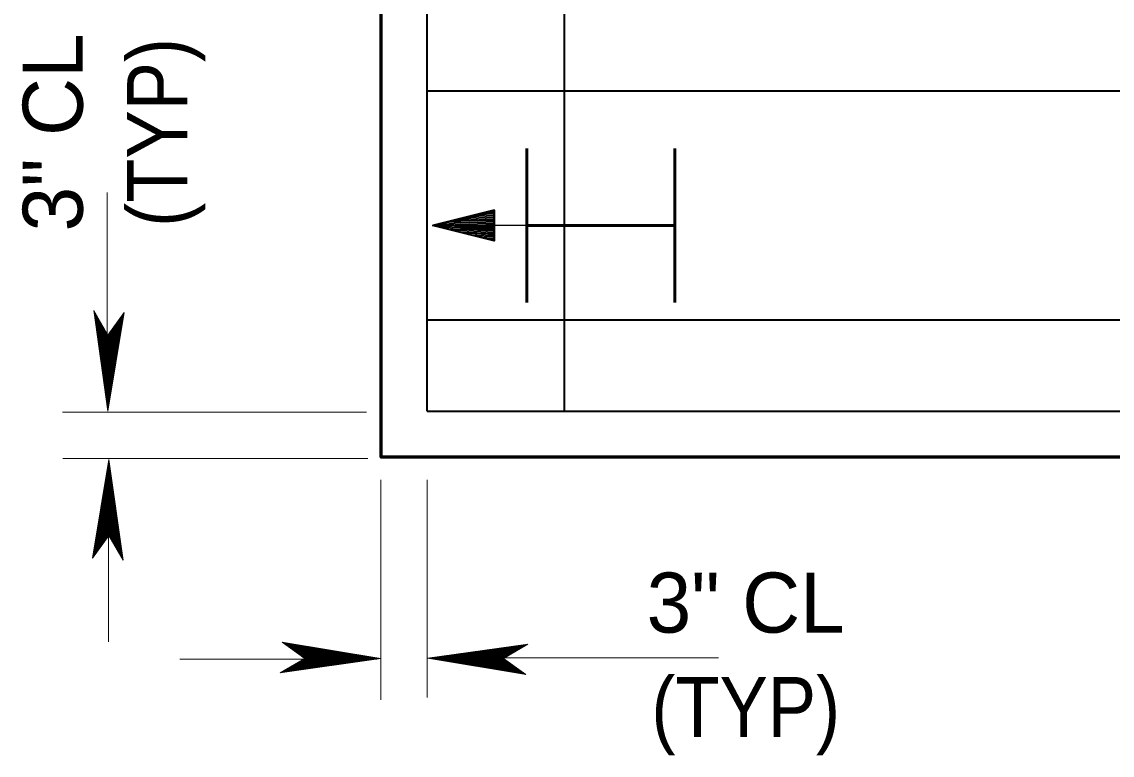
# Model space of a CAD drawing. Extents: x 144 to 252, y 360 to 425.
# Drawn here: x 154.82 to 160.77, y 410.24 to 414.25 of the extents above; entities that cross this region are included whole.
import ezdxf
from ezdxf.enums import TextEntityAlignment as Align

# ---------------------------------------------------------------- set-up
doc = ezdxf.new("R2010")
doc.units = 0
doc.header["$LTSCALE"] = 0.13
for name, color, linetype, lineweight in [('1', 7, 'Continuous', 40), ('10', 7, 'Continuous', 35), ('16', 7, 'Continuous', 13), ('3', 7, 'Continuous', 13), ('9', 7, 'Continuous', 25)]:
    doc.layers.add(name, color=color, linetype=linetype, lineweight=lineweight)

msp = doc.modelspace()

# ---------------------------------------------------------------- linework, layer by layer
at = {"layer": '1', "lineweight": 35}
for p, q in [((157.0312, 412.1206), (157.0312, 417.6206)), ((157.7812, 412.1206), (157.7812, 417.6206)), ((157.0312, 413.8706), (168.7867, 413.8706)), ((157.0312, 413.8706), (168.7626, 413.8706)), ((157.0312, 412.6206), (168.7694, 412.6206)), ((157.0312, 412.1206), (168.7867, 412.1206))]:
    msp.add_line(p, q, dxfattribs=at)
at = {"layer": '1', "lineweight": 53}
for p, q in [((157.5763, 412.7156), (157.5763, 413.5552)), ((158.3847, 412.7157), (158.3847, 413.5553)), ((157.5763, 413.1354), (158.3847, 413.1354))]:
    msp.add_line(p, q, dxfattribs=at)
at = {"layer": '1', "lineweight": 13}
for p, q in [((155.2844, 412.1517), (155.2844, 413.315)), ((155.2912, 410.8623), (155.2912, 411.6887)), ((156.7575, 410.7675), (155.6813, 410.7675)), ((158.6236, 410.7744), (157.0564, 410.7744))]:
    msp.add_line(p, q, dxfattribs=at)
at = {"layer": '1', "lineweight": 25}
msp.add_line((157.5763, 413.1354), (157.0763, 413.1354), dxfattribs=at)
at = {"layer": '1', "lineweight": 60}
msp.add_lwpolyline([(156.7812, 417.8706), (180.7812, 417.8706), (180.7812, 411.8706), (156.7812, 411.8706)], close=True, dxfattribs=at)
at = {"layer": '10'}
for p, q in [((157.3985, 413.135), (157.0632, 413.135)), ((157.2146, 413.1201), (157.3985, 413.1124)), ((157.2147, 413.1264), (157.3985, 413.1187)), ((157.3985, 413.125), (157.2148, 413.1327)), ((157.215, 413.1389), (157.3985, 413.1312)), ((157.3985, 413.0872), (157.2259, 413.0945))]:
    msp.add_line(p, q, dxfattribs=at)
for points in [[(157.3985, 413.2185), (157.3985, 413.0516), (157.0632, 413.1349)], [(157.3985, 413.2185), (157.0632, 413.1349), (157.3985, 413.2185)]]:
    msp.add_lwpolyline(points, dxfattribs=at)
msp.add_lwpolyline([(157.0632, 413.1349), (157.3985, 413.2185), (157.3985, 413.0516), (157.3985, 413.2185)], close=True, dxfattribs=at)
at = {"layer": '3'}
for p, q in [((155.2105, 412.6706), (155.2883, 412.1218)), ((155.2884, 412.537), (155.2105, 412.6706)), ((155.214, 412.6646), (155.2889, 412.1362)), ((155.216, 412.6611), (155.2889, 412.1471)), ((155.2187, 412.6565), (155.2889, 412.1615)), ((155.2211, 412.6524), (155.2889, 412.1742)), ((155.2211, 412.6524), (155.2889, 412.1742)), ((155.2233, 412.6488), (155.2889, 412.1856)), ((155.2259, 412.6442), (155.2889, 412.2)), ((155.2283, 412.6401), (155.2889, 412.2127)), ((155.2308, 412.6357), (155.2889, 412.2265)), ((155.2883, 412.1218), (155.3775, 412.6595)), ((155.3775, 412.6595), (155.2884, 412.537)), ((155.2889, 412.1362), (155.3752, 412.6562)), ((155.2889, 412.1471), (155.3728, 412.653)), ((155.2889, 412.1615), (155.3697, 412.6488)), ((155.2889, 412.1742), (155.367, 412.645)), ((155.2889, 412.1856), (155.3646, 412.6417)), ((155.2889, 412.2), (155.3614, 412.6374)), ((155.2889, 412.2127), (155.3587, 412.6337)), ((155.2334, 412.6312), (155.2889, 412.2403)), ((155.2359, 412.627), (155.2889, 412.2536)), ((155.2386, 412.6225), (155.2889, 412.2675)), ((155.2408, 412.6185), (155.2889, 412.2801)), ((155.2431, 412.6147), (155.2889, 412.2915)), ((155.2459, 412.6097), (155.2889, 412.3072)), ((155.2486, 412.6053), (155.2889, 412.321)), ((155.2508, 412.6013), (155.2878, 412.3406)), ((155.2527, 412.5982), (155.2894, 412.339)), ((155.2553, 412.5938), (155.2894, 412.3529)), ((155.2578, 412.5895), (155.2894, 412.3661)), ((155.2587, 412.588), (155.2889, 412.3752)), ((155.2609, 412.5841), (155.2889, 412.3872)), ((155.2636, 412.5797), (155.2889, 412.401)), ((155.2664, 412.5747), (155.2889, 412.4167)), ((155.2889, 412.2265), (155.3558, 412.6296)), ((155.2889, 412.2403), (155.3527, 412.6255)), ((155.2889, 412.2536), (155.3499, 412.6216)), ((155.2889, 412.2675), (155.3469, 412.6175)), ((155.2889, 412.2801), (155.3442, 412.6137)), ((155.2889, 412.2915), (155.3417, 412.6103)), ((155.2889, 412.3072), (155.3384, 412.6058)), ((155.2889, 412.321), (155.3354, 412.6017)), ((155.2889, 412.3752), (155.3237, 412.5857)), ((155.2889, 412.3872), (155.3212, 412.5821)), ((155.2889, 412.401), (155.3182, 412.578)), ((155.2889, 412.4167), (155.3149, 412.5733)), ((155.2894, 412.339), (155.3323, 412.5974)), ((155.2894, 412.3529), (155.3293, 412.5933)), ((155.2894, 412.3661), (155.3265, 412.5894)), ((155.2688, 412.5706), (155.2889, 412.4292)), ((155.2713, 412.5663), (155.2889, 412.4425)), ((155.2736, 412.5625), (155.2889, 412.4545)), ((155.2763, 412.5578), (155.2889, 412.469)), ((155.2788, 412.5534), (155.2889, 412.4828)), ((155.2812, 412.5493), (155.2889, 412.4955)), ((155.2842, 412.5441), (155.2878, 412.519)), ((155.2858, 412.5414), (155.2889, 412.5202)), ((155.2883, 412.5372), (155.2883, 412.1218)), ((155.2889, 412.4292), (155.3122, 412.5697)), ((155.2889, 412.4425), (155.3093, 412.5657)), ((155.2889, 412.4545), (155.3067, 412.5622)), ((155.2889, 412.469), (155.3037, 412.5579)), ((155.2889, 412.4828), (155.3007, 412.5537)), ((155.2889, 412.4955), (155.2979, 412.5501)), ((155.2889, 412.5087), (155.2951, 412.5462)), ((155.2889, 412.5202), (155.2927, 412.5428)), ((155.2889, 412.5303), (155.2904, 412.5397)), ((156.7012, 412.1166), (155.0407, 412.1166)), ((156.7078, 411.8629), (155.0415, 411.8629)), ((155.2934, 411.8572), (155.2042, 411.3195)), ((155.2927, 411.8427), (155.2065, 411.3227)), ((155.2927, 411.8319), (155.2088, 411.326)), ((155.2927, 411.8175), (155.212, 411.3302)), ((155.2927, 411.8048), (155.2147, 411.334)), ((155.3677, 411.3144), (155.2927, 411.8427)), ((155.3657, 411.3179), (155.2927, 411.8319)), ((155.363, 411.3225), (155.2927, 411.8175)), ((155.3606, 411.3266), (155.2927, 411.8048)), ((155.3606, 411.3266), (155.2927, 411.8048)), ((155.2934, 411.4418), (155.2934, 411.8572)), ((155.3712, 411.3084), (155.2934, 411.8572)), ((155.2927, 411.7934), (155.2171, 411.3373)), ((155.2927, 411.779), (155.2202, 411.3416)), ((155.2927, 411.7663), (155.223, 411.3453)), ((155.2927, 411.7525), (155.2259, 411.3494)), ((155.2927, 411.7387), (155.2289, 411.3535)), ((155.3584, 411.3302), (155.2927, 411.7934)), ((155.3558, 411.3348), (155.2927, 411.779)), ((155.3533, 411.3389), (155.2927, 411.7663)), ((155.3508, 411.3433), (155.2927, 411.7525)), ((155.3483, 411.3477), (155.2927, 411.7387)), ((156.7795, 410.545), (156.7795, 411.7473)), ((157.0312, 410.5574), (157.0312, 411.7461)), ((155.2927, 411.7254), (155.2318, 411.3574)), ((155.2927, 411.7115), (155.2347, 411.3615)), ((155.2927, 411.6989), (155.2374, 411.3653)), ((155.2927, 411.6875), (155.2399, 411.3687)), ((155.3457, 411.352), (155.2927, 411.7254)), ((155.3431, 411.3565), (155.2927, 411.7115)), ((155.3408, 411.3605), (155.2927, 411.6989)), ((155.3386, 411.3642), (155.2927, 411.6875)), ((155.2927, 411.6718), (155.2432, 411.3732)), ((155.2927, 411.658), (155.2463, 411.3773)), ((155.2922, 411.64), (155.2493, 411.3816)), ((155.2922, 411.6261), (155.2523, 411.3857)), ((155.3289, 411.3808), (155.2922, 411.64)), ((155.3263, 411.3852), (155.2922, 411.6261)), ((155.3357, 411.3692), (155.2927, 411.6718)), ((155.3331, 411.3737), (155.2927, 411.658)), ((155.3308, 411.3777), (155.2938, 411.6384)), ((155.2922, 411.6129), (155.2552, 411.3896)), ((155.2927, 411.6038), (155.2579, 411.3933)), ((155.2927, 411.5918), (155.2605, 411.3969)), ((155.2927, 411.578), (155.2635, 411.401)), ((155.2927, 411.5623), (155.2668, 411.4057)), ((155.3238, 411.3895), (155.2922, 411.6129)), ((155.323, 411.391), (155.2927, 411.6038)), ((155.3208, 411.3949), (155.2927, 411.5918)), ((155.3181, 411.3993), (155.2927, 411.578)), ((155.3152, 411.4043), (155.2927, 411.5623)), ((155.2927, 411.5497), (155.2695, 411.4093)), ((155.2927, 411.5365), (155.2723, 411.4133)), ((155.2927, 411.5245), (155.275, 411.4168)), ((155.2927, 411.51), (155.278, 411.4211)), ((155.3128, 411.4084), (155.2927, 411.5497)), ((155.3103, 411.4127), (155.2927, 411.5365)), ((155.3081, 411.4165), (155.2927, 411.5245)), ((155.3054, 411.4212), (155.2927, 411.51)), ((155.2042, 411.3195), (155.2933, 411.442)), ((155.2927, 411.4962), (155.281, 411.4253)), ((155.2927, 411.4835), (155.2837, 411.4289)), ((155.2927, 411.4702), (155.2866, 411.4328)), ((155.2927, 411.4588), (155.289, 411.4362)), ((155.2927, 411.4487), (155.2912, 411.4392)), ((155.3028, 411.4256), (155.2927, 411.4962)), ((155.3005, 411.4297), (155.2927, 411.4835)), ((155.2958, 411.4376), (155.2927, 411.4588)), ((155.2933, 411.442), (155.3712, 411.3084)), ((155.2974, 411.4349), (155.2938, 411.46)), ((156.7779, 410.7699), (156.2403, 410.8592)), ((156.2403, 410.8592), (156.3628, 410.7701)), ((156.7635, 410.7706), (156.2435, 410.8568)), ((156.7527, 410.7706), (156.2467, 410.8545)), ((156.7382, 410.7706), (156.251, 410.8513)), ((156.7255, 410.7706), (156.2548, 410.8487)), ((156.7142, 410.7706), (156.2581, 410.8462)), ((157.5822, 410.8494), (157.0334, 410.7717)), ((157.5762, 410.8459), (157.0478, 410.771)), ((157.4486, 410.7715), (157.5822, 410.8494)), ((156.6997, 410.7706), (156.2623, 410.8431)), ((156.687, 410.7706), (156.2661, 410.8403)), ((156.6732, 410.7706), (156.2702, 410.8374)), ((156.6594, 410.7706), (156.2742, 410.8344)), ((156.6462, 410.7706), (156.2782, 410.8316)), ((156.6322, 410.7706), (156.2823, 410.8286)), ((156.6197, 410.7706), (156.286, 410.8259)), ((156.6082, 410.7706), (156.2894, 410.8234)), ((156.5926, 410.7706), (156.294, 410.8201)), ((156.5787, 410.7706), (156.2981, 410.8171)), ((156.5607, 410.7711), (156.3023, 410.814)), ((156.5468, 410.7711), (156.3065, 410.811)), ((156.5337, 410.7711), (156.3103, 410.8082)), ((156.5246, 410.7706), (156.3141, 410.8054)), ((156.5126, 410.7706), (156.3177, 410.8028)), ((156.4988, 410.7706), (156.3218, 410.7998)), ((156.4831, 410.7706), (156.3264, 410.7966)), ((156.4705, 410.7706), (156.3301, 410.7938)), ((156.4572, 410.7706), (156.334, 410.791)), ((156.4452, 410.7706), (156.3376, 410.7883)), ((157.5727, 410.8439), (157.0587, 410.771)), ((157.5681, 410.8413), (157.0731, 410.771)), ((157.564, 410.8388), (157.0858, 410.771)), ((157.564, 410.8388), (157.0858, 410.771)), ((157.5603, 410.8367), (157.0972, 410.771)), ((157.5557, 410.834), (157.1116, 410.771)), ((157.5517, 410.8316), (157.1243, 410.771)), ((157.5472, 410.8291), (157.1381, 410.771)), ((157.5428, 410.8265), (157.1519, 410.771)), ((157.5386, 410.824), (157.1652, 410.771)), ((157.5341, 410.8213), (157.1791, 410.771)), ((157.5301, 410.8191), (157.1917, 410.771)), ((157.5263, 410.8168), (157.2031, 410.771)), ((157.5213, 410.814), (157.2188, 410.771)), ((157.5169, 410.8113), (157.2326, 410.771)), ((157.5097, 410.8072), (157.2506, 410.7705)), ((157.5129, 410.8091), (157.2522, 410.7721)), ((157.5053, 410.8046), (157.2645, 410.7705)), ((157.5011, 410.8021), (157.2777, 410.7705)), ((157.4996, 410.8012), (157.2867, 410.771)), ((157.4957, 410.799), (157.2987, 410.771)), ((157.4913, 410.7963), (157.3126, 410.771)), ((157.4862, 410.7935), (157.3282, 410.771)), ((157.4822, 410.7911), (157.3408, 410.771)), ((157.4779, 410.7886), (157.3541, 410.771)), ((157.4741, 410.7863), (157.3661, 410.771)), ((156.3628, 410.7701), (156.2292, 410.6922)), ((156.2292, 410.6922), (156.7779, 410.7699)), ((156.2352, 410.6957), (156.7635, 410.7706)), ((156.2387, 410.6977), (156.7527, 410.7706)), ((156.2432, 410.7003), (156.7382, 410.7706)), ((156.2473, 410.7027), (156.7255, 410.7706)), ((156.2473, 410.7027), (156.7255, 410.7706)), ((156.251, 410.7049), (156.7142, 410.7706)), ((156.2556, 410.7076), (156.6997, 410.7706)), ((156.2597, 410.71), (156.687, 410.7706)), ((156.2641, 410.7125), (156.6732, 410.7706)), ((156.2685, 410.7151), (156.6594, 410.7706)), ((156.2728, 410.7176), (156.6462, 410.7706)), ((156.2772, 410.7202), (156.6322, 410.7706)), ((156.2812, 410.7225), (156.6197, 410.7706)), ((156.285, 410.7247), (156.6082, 410.7706)), ((156.29, 410.7276), (156.5926, 410.7706)), ((156.2944, 410.7303), (156.5787, 410.7706)), ((156.2984, 410.7325), (156.5592, 410.7695)), ((156.3016, 410.7344), (156.5607, 410.7711)), ((156.306, 410.737), (156.5468, 410.7711)), ((156.3102, 410.7395), (156.5337, 410.7711)), ((156.3117, 410.7403), (156.5246, 410.7706)), ((156.3157, 410.7426), (156.5126, 410.7706)), ((156.3201, 410.7452), (156.4988, 410.7706)), ((156.3251, 410.7481), (156.4831, 410.7706)), ((156.3292, 410.7505), (156.4705, 410.7706)), ((156.3334, 410.753), (156.4572, 410.7706)), ((156.3372, 410.7552), (156.4452, 410.7706)), ((156.4307, 410.7706), (156.3418, 410.7853)), ((156.3419, 410.7579), (156.4307, 410.7706)), ((156.4169, 410.7706), (156.346, 410.7823)), ((156.3463, 410.7605), (156.4169, 410.7706)), ((156.4042, 410.7706), (156.3497, 410.7796)), ((156.3504, 410.7628), (156.4042, 410.7706)), ((156.391, 410.7706), (156.3536, 410.7767)), ((156.3557, 410.7659), (156.3808, 410.7695)), ((156.3796, 410.7706), (156.357, 410.7743)), ((156.3583, 410.7675), (156.3796, 410.7706)), ((156.3694, 410.7706), (156.36, 410.7721)), ((156.3625, 410.7699), (156.7779, 410.7699)), ((157.0334, 410.7717), (157.5711, 410.6824)), ((157.4488, 410.7717), (157.0334, 410.7717)), ((157.0478, 410.771), (157.5678, 410.6848)), ((157.0587, 410.771), (157.5646, 410.6871)), ((157.0731, 410.771), (157.5603, 410.6902)), ((157.0858, 410.771), (157.5566, 410.6929)), ((157.0972, 410.771), (157.5532, 410.6953)), ((157.1116, 410.771), (157.549, 410.6985)), ((157.1243, 410.771), (157.5452, 410.7012)), ((157.1381, 410.771), (157.5412, 410.7042)), ((157.1519, 410.771), (157.5371, 410.7072)), ((157.1652, 410.771), (157.5332, 410.71)), ((157.1791, 410.771), (157.5291, 410.713)), ((157.1917, 410.771), (157.5253, 410.7157)), ((157.2031, 410.771), (157.5219, 410.7182)), ((157.2188, 410.771), (157.5173, 410.7215)), ((157.2326, 410.771), (157.5132, 410.7245)), ((157.2506, 410.7705), (157.509, 410.7276)), ((157.2645, 410.7705), (157.5048, 410.7306)), ((157.2777, 410.7705), (157.501, 410.7334)), ((157.2867, 410.771), (157.4973, 410.7362)), ((157.2987, 410.771), (157.4937, 410.7387)), ((157.3126, 410.771), (157.4896, 410.7417)), ((157.3282, 410.771), (157.4849, 410.745)), ((157.3408, 410.771), (157.4812, 410.7477)), ((157.3541, 410.771), (157.4773, 410.7506)), ((157.3661, 410.771), (157.4737, 410.7532)), ((157.4694, 410.7837), (157.3806, 410.771)), ((157.3806, 410.771), (157.4695, 410.7562)), ((157.465, 410.7811), (157.3944, 410.771)), ((157.3944, 410.771), (157.4653, 410.7593)), ((157.4609, 410.7788), (157.4071, 410.771)), ((157.4071, 410.771), (157.4617, 410.762)), ((157.4203, 410.771), (157.4578, 410.7648)), ((157.4557, 410.7757), (157.4306, 410.7721)), ((157.453, 410.7741), (157.4317, 410.771)), ((157.4317, 410.771), (157.4543, 410.7672)), ((157.4419, 410.771), (157.4513, 410.7695)), ((157.5711, 410.6824), (157.4486, 410.7715))]:
    msp.add_line(p, q, dxfattribs=at)
at = {"layer": '9'}
for p, q in [((157.2069, 413.1707), (157.2158, 413.1703)), ((157.2158, 413.1703), (157.3985, 413.1627)), ((157.2285, 413.1761), (157.3985, 413.169)), ((157.2501, 413.1815), (157.3985, 413.1753)), ((157.2717, 413.1868), (157.3985, 413.1816)), ((157.2933, 413.1923), (157.3985, 413.1879)), ((157.3148, 413.1977), (157.3985, 413.1942)), ((157.3364, 413.203), (157.3985, 413.2004)), ((157.3581, 413.2084), (157.3985, 413.2067)), ((157.3797, 413.2138), (157.3985, 413.213)), ((157.0739, 413.1322), (157.2147, 413.1264)), ((157.0772, 413.1384), (157.2148, 413.1327)), ((157.0989, 413.1438), (157.215, 413.1389)), ((157.1043, 413.1248), (157.2146, 413.1201)), ((157.1205, 413.1492), (157.2152, 413.1452)), ((157.1347, 413.1172), (157.2144, 413.1138)), ((157.1421, 413.1546), (157.2153, 413.1515)), ((157.1637, 413.1599), (157.2155, 413.1578)), ((157.1651, 413.1096), (157.2142, 413.1076)), ((157.1852, 413.1653), (157.2157, 413.1641)), ((157.2144, 413.1138), (157.3985, 413.1062)), ((157.2152, 413.1452), (157.3985, 413.1376)), ((157.2153, 413.1515), (157.3985, 413.1438)), ((157.2155, 413.1578), (157.3985, 413.1501)), ((157.2157, 413.1641), (157.3985, 413.1564)), ((157.1955, 413.102), (157.2141, 413.1012)), ((157.2141, 413.1012), (157.3985, 413.0935)), ((157.2142, 413.1076), (157.3985, 413.0998)), ((157.2562, 413.0869), (157.3985, 413.0809)), ((157.2867, 413.0793), (157.3985, 413.0747)), ((157.3171, 413.0718), (157.3985, 413.0684)), ((157.3475, 413.0642), (157.3985, 413.0621)), ((157.3778, 413.0567), (157.3985, 413.0558))]:
    msp.add_line(p, q, dxfattribs=at)
at = {"layer": '9', "lineweight": 40}
msp.add_lwpolyline([(157.0632, 413.1349), (157.3985, 413.2185), (157.3985, 413.0516)], close=True, dxfattribs=at)

# ---------------------------------------------------------------- texts
at = {"layer": '16'}
msp.add_text('3" CL', height=0.3281, rotation=90, dxfattribs=at).set_placement((155.1509, 414.1853), align=Align.RIGHT)
at = {"layer": '16', "width": 0.9}
msp.add_text('(TYP)', height=0.3281, rotation=90, dxfattribs=at).set_placement((155.7213, 414.1593), align=Align.RIGHT)
at = {"layer": '16'}
msp.add_text('3" CL', height=0.3281, dxfattribs=at).set_placement((158.2302, 410.9118))
at = {"layer": '16', "width": 0.9}
msp.add_text('(TYP)', height=0.3281, dxfattribs=at).set_placement((158.2562, 410.3413))

doc.saveas('drawing.dxf')
